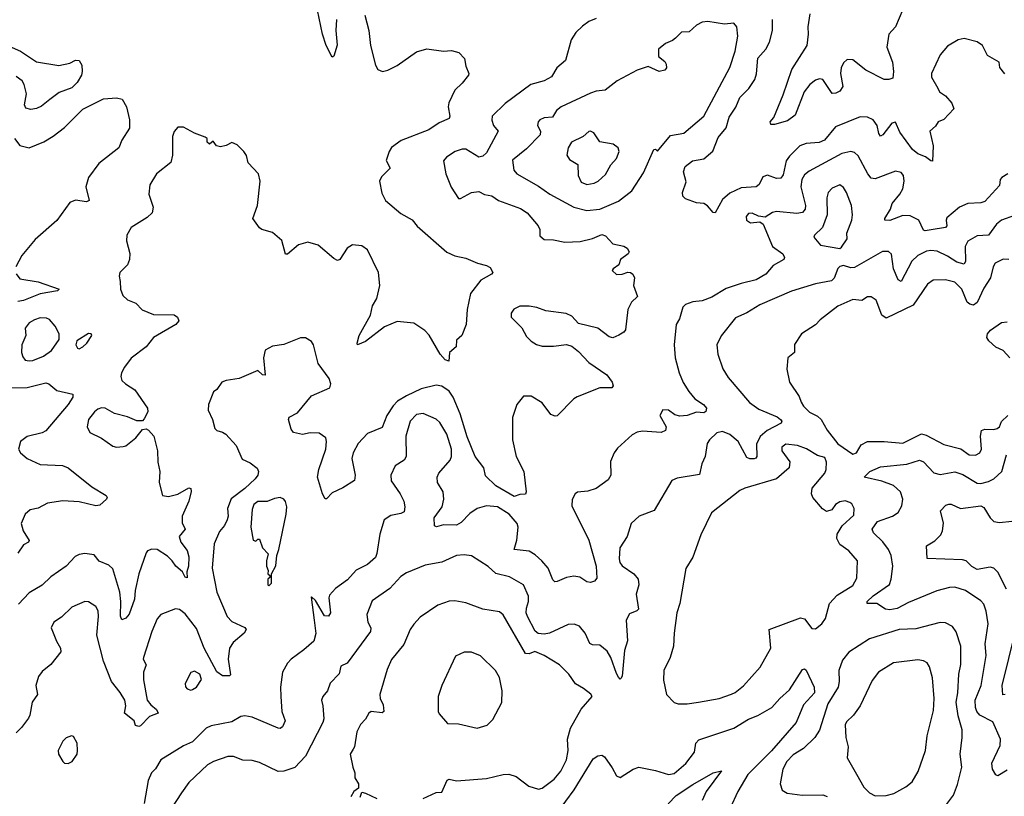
# Model space of a CAD drawing. Extents: x 1603745 to 1745082, y 385868 to 533966.
# Tile 532 of 646: x 1622355 to 1627650, y 502898 to 507073. Entities that reach past the tile are written whole.
import ezdxf

# ---------------------------------------------------------------- set-up
doc = ezdxf.new("R2010")
doc.units = 0

msp = doc.modelspace()

# ---------------------------------------------------------------- linework, layer by layer
at = {"layer": '0CON20XD'}
for points in [[(1624059.6, 507075), (1624055.5, 507015), (1624062.7, 506937.3), (1624045, 506877.5), (1624035, 506872.5), (1624003.9, 506935), (1623982.9, 506995), (1623946.9, 507166.9)], [(1627105, 507128.9), (1627065, 507036), (1627029.4, 506995), (1627017.8, 506925), (1627049.4, 506845), (1627054, 506795), (1627050, 506760), (1627028.6, 506751.4), (1627005, 506752.1), (1626905, 506802.5), (1626835, 506857.7), (1626805, 506858.8), (1626785, 506841.1), (1626772.5, 506815), (1626770, 506785), (1626782, 506715), (1626765, 506688.8), (1626745, 506678), (1626725, 506676.2), (1626675, 506751.1), (1626656, 506756), (1626635, 506749.2), (1626604.6, 506725), (1626573.9, 506685), (1626525, 506560), (1626485, 506530), (1626415, 506510), (1626395, 506510), (1626392, 506525), (1626411.5, 506548.5), (1626460.3, 506669.7), (1626506.9, 506805), (1626589.4, 506935), (1626598.2, 506995), (1626595.4, 507035), (1626606.7, 507105)], [(1624211.7, 507098.3), (1624232.9, 507015), (1624241.8, 506935), (1624268.7, 506828.7), (1624281.2, 506805), (1624305.7, 506795.7), (1624335, 506801.9), (1624385, 506828.1), (1624489.7, 506900.3), (1624545, 506917.5), (1624635, 506904.2), (1624677.7, 506907.7), (1624717, 506897), (1624746.7, 506865), (1624753.6, 506823.6), (1624770, 506785), (1624768.6, 506775), (1624735, 506731.4), (1624695.7, 506695), (1624663, 506627), (1624659.5, 506605), (1624668.6, 506555), (1624665, 506543.1), (1624611.1, 506518.9), (1624555, 506481.8), (1624406.3, 506423.7), (1624355, 506386.2), (1624342, 506365), (1624326.4, 506316.4), (1624348, 506275), (1624301.6, 506228.4), (1624290.3, 506205), (1624301.7, 506141.7), (1624322.2, 506102.2), (1624405, 506031.1), (1624465, 505997.5), (1624493.3, 505963.3), (1624652.9, 505822.9), (1624695, 505804.4), (1624755, 505792), (1624817.5, 505765), (1624865, 505752.5), (1624885, 505741.2), (1624900, 505715), (1624892.5, 505705), (1624835, 505673.8), (1624779.3, 505600.7), (1624761.4, 505515), (1624756.7, 505435), (1624732.5, 505375), (1624705, 505350), (1624702.5, 505315), (1624665.8, 505284.2), (1624663, 505237), (1624643.1, 505245), (1624615.6, 505275), (1624556.9, 505376.9), (1624533.3, 505403.3), (1624475, 505442.7), (1624385, 505451.5), (1624317.7, 505422.3), (1624215, 505343.1), (1624172.5, 505325), (1624170, 505335), (1624181.4, 505375), (1624241.9, 505485), (1624253.1, 505535), (1624275.9, 505574.1), (1624291.8, 505645), (1624285.2, 505715.2), (1624225, 505835.4), (1624195, 505858.5), (1624145, 505863.5), (1624116.9, 505845), (1624075.8, 505785), (1624065, 505779.2), (1624045, 505789.2), (1623960.9, 505860.9), (1623905, 505877.1), (1623855, 505862.5), (1623795, 505813.8), (1623785, 505812.5), (1623765, 505886.2), (1623715, 505929.2), (1623657.5, 505945), (1623643.8, 505955), (1623608, 506005), (1623634.2, 506075), (1623647.5, 506205), (1623640, 506245), (1623584.2, 506304.2), (1623573.9, 506343.9), (1623560, 506365), (1623525, 506400), (1623495, 506412.5), (1623465, 506396.7), (1623435, 506390), (1623412.5, 506395), (1623395, 506420), (1623375, 506403.8), (1623364, 506415), (1623363.3, 506435), (1623352.7, 506442.7), (1623295, 506464.2), (1623235, 506496.2), (1623205, 506496.2), (1623185, 506473.3), (1623175.8, 506445), (1623177.1, 506345), (1623167.5, 506305), (1623091.4, 506245), (1623055.6, 506185), (1623050, 506135), (1623072, 506065), (1623068, 506035), (1623040.7, 506009.3), (1622954.4, 505955.6), (1622931.2, 505915), (1622930, 505885), (1622947, 505817), (1622945.6, 505785), (1622934, 505755), (1622894, 505715), (1622889.2, 505695), (1622895.6, 505665.6), (1622896.7, 505625), (1622910.2, 505590.2), (1622935, 505568.1), (1622979.8, 505549.8), (1623013.6, 505513.6), (1623075, 505488.5), (1623185, 505487.1), (1623204.2, 505474.2), (1623210, 505455), (1623193.8, 505435), (1623074, 505365), (1623035, 505314.2), (1622955, 505253.5), (1622917.7, 505205), (1622902.7, 505175), (1622898.8, 505155), (1622905, 505133.1), (1622923.1, 505115), (1622975, 505083.8), (1623042, 504985), (1623043.8, 504965), (1623025, 504927.5), (1623015, 504917.5), (1622985, 504916.7), (1622935, 504938.6), (1622865, 504956.7), (1622815, 504984.5), (1622795, 504986.8), (1622775, 504980.5), (1622756.9, 504965), (1622725.5, 504925), (1622716.9, 504885), (1622731.2, 504855), (1622795, 504824.3), (1622855, 504781.2), (1622875, 504776.2), (1622910.7, 504779.3)], [(1625455, 507080), (1625415, 507063.6), (1625381.1, 507038.9), (1625346.1, 507003.9), (1625321.1, 506965), (1625290.8, 506855), (1625244.6, 506815.4), (1625215, 506766.2), (1625175, 506744.7), (1625104.1, 506725.9), (1624965, 506622.2), (1624896.2, 506555), (1624893.9, 506533.9), (1624903.8, 506505), (1624927.5, 506475), (1624865, 506357.7), (1624845, 506340), (1624825, 506333.6), (1624755, 506377.8), (1624735, 506377.7), (1624697.5, 506365), (1624650, 506335), (1624633.5, 506315), (1624646.9, 506245), (1624675, 506173.8), (1624715, 506112.5), (1624725, 506112.5), (1624785, 506144), (1624825, 506150), (1624855, 506133.1), (1624895, 506126.9), (1624930.6, 506100.6), (1625048, 506058), (1625085, 506034.4), (1625142.9, 505965), (1625151.9, 505945), (1625152.3, 505912.3), (1625175, 505892), (1625225, 505890.6), (1625287.3, 505877.3), (1625369.1, 505880.9), (1625435, 505896.9), (1625485, 505918.6), (1625505, 505912), (1625545, 505869.2), (1625605, 505856), (1625622.5, 505845), (1625632.5, 505825), (1625627.5, 505815), (1625586.7, 505785), (1625576.7, 505755), (1625546.7, 505735), (1625541.2, 505725), (1625565, 505704.2), (1625595, 505706), (1625625, 505716.7), (1625640, 505715), (1625652.5, 505705), (1625661.2, 505685), (1625656.7, 505645), (1625677.5, 505585), (1625646.2, 505555), (1625626, 505515), (1625613.9, 505406.1), (1625605, 505393.3), (1625577.5, 505377.5), (1625545, 505363.8), (1625525, 505368.8), (1625464.3, 505414.3), (1625360.3, 505440.3), (1625325, 505478.8), (1625294.2, 505494.2), (1625185, 505507.8), (1625137, 505527), (1625095.8, 505534.2), (1625045, 505533.3), (1625012.3, 505517.7), (1624997.5, 505495), (1624997.5, 505475), (1625055, 505416.7), (1625080.2, 505370.2), (1625105, 505344.4), (1625135, 505326.9), (1625165, 505318.5), (1625225, 505318.1), (1625295, 505327.5), (1625325, 505318), (1625359.7, 505289.7), (1625415, 505230), (1625513.3, 505165), (1625541.2, 505125), (1625546, 505105), (1625540, 505095), (1625475, 505094.3), (1625353.4, 505046.6), (1625335, 505036), (1625245, 504943.3), (1625235, 504941.2), (1625211.8, 504951.8), (1625165, 505013.8), (1625105, 505050), (1625065, 505050), (1625029.2, 505005), (1625006, 504935), (1625005.7, 504815), (1625024.2, 504725), (1625065.8, 504645), (1625079.2, 504535), (1625075, 504523.3), (1625045, 504521.2), (1625015, 504510), (1624915, 504567.1), (1624860.5, 504620.5), (1624851.5, 504665), (1624805.3, 504725.3), (1624761.7, 504831.7), (1624724.2, 504955), (1624686.1, 505045), (1624665, 505076.9), (1624625, 505103.5), (1624595, 505108.8), (1624515, 505089.3), (1624435, 505050.8), (1624387.1, 505022.9), (1624363.2, 504996.8), (1624329.5, 504945), (1624305, 504880.8), (1624225, 504848.9), (1624174.8, 504795.2), (1624148.2, 504745), (1624141.5, 504715), (1624158.6, 504625), (1624155, 504596.7), (1624092.7, 504557.3), (1624035, 504530), (1624005, 504497.5), (1623998.3, 504498.3), (1623984.3, 504524.3), (1623956.9, 504615), (1623964.3, 504655), (1624001.8, 504765), (1624005.5, 504805), (1624000.6, 504825), (1623965, 504851.4), (1623917.7, 504852.3), (1623875, 504844.2), (1623827.5, 504855), (1623815, 504872.5), (1623801.2, 504925), (1623805, 504937.5), (1623849.3, 504960.7), (1623925, 505051.2), (1624023.3, 505095), (1624027.5, 505115), (1624019.2, 505145), (1623960.8, 505225), (1623935.6, 505325.6), (1623925, 505343.3), (1623892.3, 505362.3), (1623865, 505364), (1623775, 505328), (1623715, 505318), (1623675, 505296.2), (1623665.4, 505255), (1623675, 505162.5), (1623660, 505165), (1623635, 505187.5), (1623535.8, 505144.2), (1623465, 505134.2), (1623442, 505125), (1623415, 505086), (1623397.7, 505072.3), (1623370, 505005), (1623368.8, 504975), (1623391.2, 504925), (1623404.2, 504875), (1623415, 504864.2), (1623445, 504856.9), (1623464, 504845), (1623520, 504785), (1623551.7, 504711.7), (1623595, 504692), (1623631.9, 504661.9), (1623639.4, 504645), (1623635.6, 504625), (1623622.1, 504605), (1623565, 504552.4), (1623492.4, 504497.6), (1623473.2, 504445), (1623476.1, 504405), (1623470.4, 504385), (1623455.8, 504354.2), (1623428.7, 504321.3), (1623400, 504255), (1623389.6, 504125), (1623415.9, 503995), (1623470.8, 503865), (1623495, 503838.8), (1623566.3, 503806.3), (1623572.9, 503795), (1623562.2, 503775), (1623502.9, 503725), (1623483.8, 503695), (1623476, 503635), (1623489.4, 503550.6), (1623484.1, 503545.9), (1623445, 503546.2), (1623415, 503567.6), (1623347.2, 503695), (1623305, 503800.4), (1623245, 503879.2), (1623215, 503903.1), (1623193, 503907), (1623113.3, 503875), (1623095, 503853.3), (1623065.6, 503785)], [(1625405, 506048.1), (1625475, 506054.7), (1625575, 506097.3), (1625646.9, 506153.1), (1625709.5, 506250.5), (1625765, 506376.2), (1625775, 506376.7), (1625785, 506367.5), (1625855, 506450.4), (1625926.9, 506463.1), (1626034.5, 506555), (1626175, 506816), (1626202.1, 506905), (1626216.9, 506985), (1626212.5, 507035), (1626195.6, 507055.6), (1626145, 507050), (1626055.6, 507064.4), (1626025, 507060.6), (1625995.4, 507044.6), (1625955, 507008), (1625915, 507006.2), (1625881.2, 506975), (1625865, 506961.2), (1625827.5, 506945), (1625790, 506915), (1625790, 506875), (1625825, 506848.8), (1625832.5, 506835), (1625832.9, 506815), (1625825, 506802.9), (1625795, 506795.6), (1625735, 506821.4), (1625675, 506801.5), (1625568.1, 506745), (1625504.5, 506695.5), (1625455, 506689.5), (1625425, 506679), (1625267.2, 506605), (1625241.8, 506585), (1625220.7, 506549.3), (1625175, 506545.9), (1625152.2, 506535), (1625143.5, 506525), (1625139.5, 506505), (1625155.7, 506475), (1625154.4, 506455), (1625080, 506380), (1625005, 506318), (1625012.1, 506265), (1625028.1, 506245), (1625145, 506179.3), (1625205.3, 506135.3), (1625335, 506065.4), (1625405, 506048.1)], [(1627652.4, 506782.4), (1627626.4, 506816.4), (1627623.6, 506845), (1627560.7, 506880.7), (1627533.1, 506935), (1627505, 506954.4), (1627435, 506972), (1627402.5, 506965), (1627345, 506931.2), (1627306, 506885), (1627259.2, 506785), (1627258.6, 506765), (1627292.9, 506705), (1627302, 506685), (1627335, 506663.8), (1627368, 506625), (1627379.2, 506595), (1627325, 506537.5), (1627295, 506523.8), (1627279.5, 506500.5), (1627249.2, 506475), (1627268.7, 506395), (1627265, 506313.8), (1627255, 506314.2), (1627226.7, 506336.7), (1627185, 506352.8), (1627156, 506375), (1627088.1, 506468.1), (1627065, 506521.9), (1627045, 506516.5), (1626996.9, 506455), (1626985, 506448), (1626975, 506462.5), (1626967.1, 506505), (1626945, 506534.5), (1626915, 506549.6), (1626875, 506551.8), (1626742.2, 506497.8), (1626683.8, 506426.2), (1626655, 506413.8), (1626585, 506407.9), (1626551.4, 506395), (1626495, 506340.6), (1626476.5, 506315), (1626460.5, 506239.5), (1626449.2, 506220.8), (1626425, 506218.9), (1626377.5, 506237.5), (1626351.8, 506228.2), (1626332.1, 506187.9), (1626316, 506175), (1626235, 506168.7), (1626175, 506140.3), (1626135, 506106.2), (1626095, 506035.8), (1626085, 506037.5), (1626055, 506072.9), (1626035, 506085.7), (1625995, 506088.1), (1625935, 506110), (1625922, 506125), (1625919.2, 506145), (1625938.8, 506201.2), (1625925.8, 506255), (1625933.8, 506285), (1625973.3, 506315), (1626035, 506325.5), (1626083.3, 506366.7), (1626110.7, 506439.3), (1626155, 506492.5), (1626170.1, 506549.9), (1626207.3, 506602.7), (1626228.5, 506655), (1626276.4, 506703.6), (1626308.9, 506751.1), (1626318, 506782), (1626325, 506867.5), (1626368.1, 506915), (1626387.2, 506952.8), (1626404.4, 507015), (1626404.5, 507075)], [(1622265.6, 506945), (1622359.2, 506905), (1622445, 506846.9), (1622565, 506828.1), (1622625, 506840), (1622655, 506856), (1622675, 506853.8), (1622689.1, 506829.1), (1622690.6, 506795), (1622686.5, 506775), (1622663.3, 506735), (1622635, 506707.3), (1622567.9, 506682.1), (1622516.2, 506643.8), (1622472.1, 506607.9), (1622445, 506596), (1622415, 506591.2), (1622387.5, 506597.5), (1622380, 506615), (1622391.4, 506675), (1622379.6, 506725), (1622368.8, 506745), (1622335, 506768.8)], [(1622327.5, 506435), (1622355, 506398), (1622405, 506384.2), (1622485, 506416.2), (1622535, 506447.5), (1622595, 506494.2), (1622695, 506592.2), (1622805, 506648.1), (1622875.9, 506654.1), (1622906, 506646), (1622928.8, 506605), (1622946.2, 506535), (1622945, 506490), (1622903.3, 506425), (1622888.8, 506385), (1622780.2, 506299.8), (1622725.5, 506225), (1622710.9, 506175), (1622729.1, 506100.9), (1622715, 506093.6), (1622655, 506104), (1622625, 506090.5), (1622555, 505994.2), (1622437.6, 505892.4), (1622366.9, 505805), (1622333.5, 505745)], [(1625405, 506187.8), (1625445, 506194.3), (1625466.2, 506205), (1625505, 506242), (1625535, 506293.8), (1625565, 506326.7), (1625578.6, 506365), (1625573.8, 506385), (1625547.5, 506405), (1625475, 506416), (1625442.2, 506465), (1625425, 506474.5), (1625415, 506472.2), (1625384.6, 506445.4), (1625322.2, 506415), (1625304.5, 506385), (1625297.5, 506345), (1625311.2, 506321.2), (1625356, 506295), (1625357.9, 506235), (1625375, 506199.4), (1625405, 506187.8)], [(1627257, 505943), (1627225, 505938.2), (1627215, 505942.5), (1627191.5, 505995), (1627145, 506019.6), (1627105, 506020.6), (1627035, 505993.1), (1627008, 505995), (1627008.1, 506005), (1627038.9, 506055), (1627047.5, 506085), (1627088.2, 506135), (1627104.5, 506165), (1627112.1, 506205), (1627108.5, 506235), (1627095, 506252.9), (1627065, 506260), (1626955, 506217.5), (1626935, 506220.9), (1626916, 506245), (1626865, 506341.5), (1626845, 506359.1), (1626825, 506364.6), (1626775.8, 506354.2), (1626601, 506259), (1626575, 506239.6), (1626562.3, 506215), (1626555.2, 506175), (1626580.7, 506075), (1626578.5, 506055), (1626565, 506036.7), (1626535, 506031.5), (1626425, 506042.2), (1626403.1, 506036.9), (1626365, 506012), (1626327.7, 506017.7), (1626295, 506032.5), (1626275, 506030.8), (1626262.2, 506015), (1626264.4, 505995), (1626285, 505982.2), (1626335, 505986.7), (1626353.3, 505975), (1626403.1, 505855), (1626458.9, 505815), (1626468.1, 505795), (1626465.4, 505784.6), (1626407.8, 505752.2), (1626368.6, 505705), (1626315, 505674.6), (1626235, 505655.4), (1626155, 505627.5), (1626078, 505582), (1626025, 505562.2), (1625975, 505556), (1625935, 505542.9), (1625921.1, 505528.9), (1625904.4, 505465), (1625885.6, 505435), (1625874.4, 505325.6), (1625880, 505255), (1625902.2, 505175), (1625922.6, 505122.6), (1625952.9, 505075), (1625986.1, 505036.1), (1626032, 505005), (1626048.6, 504985), (1626045, 504966.7), (1626035, 504960.8), (1625995, 504962.7), (1625945, 504945.4), (1625905, 504942.3), (1625879.2, 504949.2), (1625845, 504973.6), (1625814, 504976), (1625796.9, 504945), (1625832.5, 504885), (1625828.8, 504865), (1625805, 504854.4), (1625705, 504861.5), (1625675, 504855.6), (1625648.3, 504841.7), (1625570.3, 504769.7), (1625552, 504745), (1625532.4, 504697.6), (1625534, 504625), (1625519.7, 504600.3), (1625455, 504552.5), (1625410.3, 504539.7), (1625355.7, 504534.3), (1625342.5, 504525), (1625325.5, 504494.5), (1625325, 504460), (1625415.9, 504275.9), (1625454.5, 504135), (1625458.3, 504071.7), (1625446.7, 504055), (1625425, 504048), (1625405, 504052), (1625367.2, 504077.2), (1625335, 504082.3), (1625296, 504074), (1625245, 504052.9), (1625232.2, 504052.2), (1625221.7, 504061.7), (1625196.5, 504125), (1625163.9, 504165), (1625127.2, 504197.2), (1625095, 504215.8), (1625014.5, 504224.5), (1625028.2, 504275), (1625035.3, 504344.7), (1625031.2, 504365), (1624988.2, 504415), (1624925, 504454), (1624865, 504459.7), (1624815, 504446), (1624775, 504418.8), (1624729.4, 504370.6), (1624705, 504356.9), (1624635, 504357.5), (1624597.1, 504347.1), (1624585, 504352), (1624583.8, 504395), (1624626.9, 504455), (1624636.9, 504495), (1624633.3, 504535), (1624602.5, 504585), (1624600.9, 504615), (1624609.5, 504635), (1624670, 504705), (1624676.4, 504725), (1624676.5, 504765), (1624652.2, 504845), (1624615, 504907.5), (1624595, 504926.7), (1624524.4, 504955.6), (1624488.9, 504951.1), (1624455.6, 504915), (1624432.5, 504835), (1624433.3, 504725), (1624422.5, 504705), (1624373.5, 504675), (1624350.4, 504625), (1624352.5, 504595), (1624400.5, 504525), (1624420, 504485), (1624425.7, 504454.3), (1624422.3, 504427.7), (1624405, 504418), (1624351.2, 504408.8), (1624315.8, 504384.2), (1624292.1, 504307.9), (1624276.4, 504203.6), (1624268, 504182), (1624225, 504144.2), (1624165, 504114.5), (1624118.3, 504061.7), (1624053.1, 504015), (1624021.1, 503978.9), (1624016.9, 503965), (1624025.7, 503885), (1624015, 503866.2), (1623995, 503868.6), (1623945, 503950.8), (1623925, 503971.2), (1623921.7, 503968.3), (1623939.3, 503845), (1623946.7, 503773.3), (1623937, 503733), (1623883.8, 503685), (1623814.5, 503635.5), (1623795, 503613.8), (1623768.1, 503565), (1623757.5, 503485), (1623759.5, 503435), (1623765.6, 503355), (1623782.9, 503305), (1623768.6, 503271.4), (1623755, 503262.9), (1623745, 503264.2), (1623605, 503323.3), (1623565, 503330.8), (1623545, 503327.5), (1623495, 503299.2), (1623385, 503276.9), (1623358.1, 503265), (1623285, 503190.8), (1623235, 503169.3), (1623114.3, 503095), (1623084.5, 503045.5), (1623064.3, 503025), (1623045, 502983.3), (1623025, 502860)], [(1627668.8, 506245), (1627638, 506225), (1627628, 506215), (1627625, 506182.5), (1627545, 506095.8), (1627525, 506088.6), (1627455, 506084.5), (1627408.8, 506065), (1627342, 506008), (1627336.9, 505995), (1627341.1, 505965), (1627335, 505957.1), (1627257, 505943)], [(1626765, 505844.2), (1626775, 505850), (1626805.4, 505895), (1626804.2, 505925), (1626830, 505995), (1626834.6, 506025), (1626828.9, 506075), (1626801.9, 506145), (1626785, 506172), (1626765, 506185.6), (1626725, 506168.5), (1626702.7, 506145), (1626695.4, 506115), (1626697.1, 506025), (1626672.9, 505957.1), (1626630, 505915), (1626626.7, 505905), (1626661.3, 505861.3), (1626765, 505844.2)], [(1627705, 506020.5), (1627635, 505995.9), (1627607.7, 505975), (1627565.7, 505914.3), (1627505, 505910.9), (1627455, 505883.6), (1627439.1, 505855), (1627442.5, 505775), (1627435, 505758.9), (1627395, 505770.6), (1627345, 505802.7), (1627288.5, 505828.5), (1627255, 505833.3), (1627231.5, 505828.5)], [(1627231.5, 505828.5), (1627185, 505805.2), (1627153.4, 505775), (1627095, 505665.7), (1627079.5, 505675), (1627055.3, 505735), (1627043.8, 505813.8), (1627027.6, 505827.6), (1626995, 505827.8), (1626845, 505740.5), (1626825, 505740), (1626785, 505752), (1626765, 505746.2), (1626755, 505736.7), (1626735.2, 505684.8), (1626720.3, 505669.7), (1626635, 505653.2), (1626505, 505614.6), (1626335, 505540), (1626265, 505497.5), (1626205, 505470.8), (1626126.8, 505373.2), (1626104.4, 505325.6), (1626109.2, 505275), (1626136.5, 505196.5), (1626165, 505150), (1626280, 505015), (1626329.5, 504979.5), (1626428.1, 504938.1), (1626446.9, 504925), (1626453.3, 504915), (1626451.1, 504905), (1626374.8, 504865.2), (1626337.6, 504832.4), (1626317.7, 504792.3), (1626318.9, 504725), (1626314.4, 504715.6), (1626305, 504713.1), (1626282.4, 504712.4), (1626265, 504720), (1626219.1, 504805), (1626175, 504844.2), (1626135, 504859.5), (1626105, 504852.9), (1626065.4, 504815), (1626052.9, 504795), (1626040.9, 504725), (1626024.2, 504685.8), (1626011.7, 504628.3), (1625891.1, 504608.9), (1625863.1, 504596.9), (1625767.5, 504435), (1625686.3, 504403.7), (1625644.3, 504365.7), (1625622.2, 504295), (1625583.1, 504235), (1625579.1, 504175), (1625582.7, 504155), (1625595, 504136.9), (1625657.1, 504095), (1625680.4, 504065), (1625684.5, 504035), (1625669.6, 503985), (1625682.2, 503905), (1625674.2, 503895), (1625635, 503879.1), (1625617.5, 503845), (1625624.6, 503735), (1625608, 503682), (1625595.4, 503544.6), (1625588.6, 503531.4), (1625585, 503528.8), (1625575, 503538.8), (1625565, 503558.8), (1625534.2, 503645), (1625515, 503678.9), (1625475, 503710.4), (1625435, 503713.3), (1625420.6, 503720.6), (1625395.5, 503775), (1625365, 503812.5), (1625336.5, 503823.5), (1625305, 503822.5), (1625205, 503776), (1625175, 503770.3), (1625143.9, 503773.9), (1625126.6, 503786.6), (1625085.9, 503865), (1625079.4, 503885), (1625080.4, 503910.4), (1625091.1, 503945), (1625092.1, 503975), (1625065, 504035.8), (1624988.7, 504078.7), (1624915, 504095.4), (1624875, 504133.8), (1624785, 504191.4), (1624745, 504196.9), (1624705, 504192.5), (1624625, 504156.5), (1624535, 504140.5), (1624435, 504099.5), (1624405, 504079.4), (1624345, 504015.5), (1624251.3, 503948.7), (1624222.2, 503875), (1624226.7, 503835), (1624243.5, 503805), (1624242.2, 503785), (1624116.2, 503613.8), (1624082.8, 503597.2), (1624072.4, 503557.6), (1624025, 503506), (1624010, 503465), (1623985.8, 503434.2), (1623978, 503415), (1623985.8, 503385), (1623990, 503315), (1623985.5, 503295), (1623891.5, 503115), (1623835, 503054), (1623775, 503034.2), (1623745, 503032), (1623645, 503080), (1623605, 503090.6), (1623555, 503093.3), (1623505, 503112.7), (1623475, 503112.5), (1623397.5, 503085), (1623365, 503067.3), (1623265, 502972.2), (1623225, 502917.5), (1623170.9, 502835)], [(1627675, 505784.4), (1627645, 505786.5), (1627602, 505765), (1627590, 505745), (1627575.6, 505685), (1627540.6, 505629.4), (1627505, 505554), (1627485, 505538.9), (1627465, 505543.5), (1627450, 505555), (1627421.8, 505625), (1627385, 505663.1), (1627335, 505674.5), (1627267.6, 505672.4), (1627237.6, 505652.4), (1627160.6, 505539.4), (1627015, 505469.5), (1626992, 505485), (1626960.6, 505565), (1626935, 505584.3), (1626915, 505582.9), (1626885, 505564.4), (1626835, 505569.4), (1626755, 505534.2), (1626659.7, 505460.3), (1626635, 505433.8), (1626560, 505385), (1626522.3, 505327.7), (1626521.2, 505285), (1626486.2, 505255), (1626480, 505195), (1626494.3, 505125), (1626547.3, 505047.3), (1626558.1, 505018.1), (1626569.6, 504995), (1626602.9, 504962.9), (1626645, 504941.3), (1626665, 504923.8), (1626697, 504867), (1626755, 504793.3), (1626835, 504736.9), (1626855, 504744.3), (1626881.4, 504788.6), (1626914.8, 504805.2), (1627005, 504805.3), (1627105, 504796.8), (1627205, 504846.8), (1627230.2, 504840.2), (1627325, 504788.9), (1627416.1, 504766.1), (1627461.2, 504735), (1627495, 504732.5)], [(1622335, 505706.7), (1622355, 505680.6), (1622455, 505663.4), (1622567.5, 505625), (1622557.5, 505615), (1622465, 505599.7), (1622375.5, 505564.5), (1622345, 505558.6)], [(1622405, 505238.8), (1622425, 505242.2), (1622482.9, 505265), (1622525.7, 505294.3), (1622567.5, 505355), (1622568, 505385), (1622545.5, 505425.5), (1622515, 505461.2), (1622498.3, 505468.3), (1622465, 505470), (1622435, 505460.5), (1622405, 505444.3), (1622384.3, 505415), (1622387.1, 505375), (1622366.9, 505325), (1622364.4, 505285), (1622371.1, 505261.1), (1622383.9, 505243.9), (1622405, 505238.8)], [(1627680.6, 505255), (1627645, 505294.3), (1627605, 505312.9), (1627566.6, 505346.6), (1627556.7, 505365), (1627559.7, 505385), (1627575.6, 505404.4), (1627635, 505446.5), (1627665, 505450)], [(1622675, 505304), (1622695, 505314), (1622716.2, 505335), (1622742.5, 505375), (1622740, 505385), (1622725, 505386.2), (1622662.7, 505347.3), (1622656.2, 505325), (1622665, 505307.5), (1622675, 505304)], [(1622286.7, 505095), (1622395, 505096.4), (1622495, 505121.1), (1622512, 505115), (1622555, 505080.9), (1622640.5, 505060.5), (1622640, 505045), (1622615.3, 505004.7), (1622496, 504864), (1622475, 504853.1), (1622395, 504833.6), (1622358.9, 504805), (1622348.1, 504765), (1622360, 504745), (1622395, 504714.5), (1622465, 504681.8), (1622585, 504676.9), (1622615.8, 504665), (1622742.8, 504562.8), (1622820, 504515), (1622826, 504505), (1622822, 504495), (1622786.7, 504463.3), (1622765, 504460), (1622675, 504481.6), (1622586.3, 504486.3), (1622505, 504473.5), (1622455, 504448.1), (1622411.7, 504438.3), (1622384.3, 504415.7), (1622363.1, 504365), (1622372.9, 504325), (1622406.4, 504273.6), (1622402, 504265), (1622375, 504250), (1622345, 504206)], [(1627495, 504732.5), (1627518, 504745), (1627528.1, 504765), (1627521.9, 504835), (1627527.5, 504865), (1627545, 504872.5), (1627595, 504869.5), (1627611.2, 504875), (1627623.8, 504885), (1627635.8, 504914.2), (1627669.2, 504945)], [(1622910.7, 504779.3), (1622925, 504783.3), (1622980, 504825), (1623015, 504870), (1623035, 504873.3), (1623047.3, 504867.3), (1623076.2, 504835), (1623095.5, 504755.5), (1623098.1, 504695), (1623107.8, 504645), (1623104.5, 504585), (1623123.8, 504515), (1623155, 504510.8), (1623205, 504522.9), (1623265, 504557.5), (1623275, 504552.5), (1623277.8, 504537.8), (1623265.3, 504485), (1623229.1, 504405), (1623229.1, 504369.1), (1623244.2, 504335), (1623212.9, 504295), (1623221.8, 504265), (1623255, 504220), (1623265.3, 504185.3), (1623263.1, 504135), (1623252.9, 504105), (1623255, 504072.5), (1623245, 504076.2), (1623230, 504105), (1623193.9, 504135), (1623175.2, 504165.2), (1623149, 504189), (1623095, 504224.6), (1623065, 504226.5), (1623042.8, 504217.2), (1623035, 504206.7), (1622995.8, 504094.2), (1622975.9, 504005), (1622972, 503958), (1622942.8, 503877.2), (1622925, 503855.7), (1622905, 503846.7), (1622896.7, 503866.7), (1622899.5, 503945), (1622892.6, 503995), (1622855, 504121.8), (1622835, 504141.2), (1622783.1, 504163.1), (1622755, 504196), (1622705, 504204), (1622675, 504198.6), (1622652.6, 504187.4), (1622604.2, 504135), (1622521.9, 504078.1), (1622475, 504033.5), (1622405, 503992.2), (1622348.8, 503931.2)], [(1625945, 503396), (1626005, 503404.2), (1626116.1, 503423.9), (1626182.8, 503447.2), (1626203.3, 503456.7), (1626247.2, 503492.8), (1626337.6, 503592.4), (1626394.2, 503695), (1626386.2, 503795), (1626555, 503858.5), (1626575, 503852.9), (1626615, 503801.2), (1626635, 503799.2), (1626668.2, 503825), (1626688.2, 503855), (1626710, 503935), (1626750.7, 503979.3), (1626835, 504032.5), (1626858, 504072), (1626861.2, 504165), (1626815, 504218), (1626765, 504251.8), (1626749.4, 504285), (1626751.9, 504308.1), (1626778.1, 504351.9), (1626840.5, 504410.5), (1626842.5, 504445), (1626830.5, 504470.5), (1626818.8, 504478.8), (1626795, 504486), (1626765, 504482.2), (1626742.9, 504467.1), (1626722.1, 504437.9), (1626695, 504429.1), (1626673, 504443), (1626620.9, 504505), (1626613.8, 504525), (1626616.4, 504555), (1626684.3, 504635), (1626692.5, 504655), (1626693.8, 504695), (1626685, 504720), (1626645, 504731.4), (1626585.9, 504765.9), (1626538.8, 504785), (1626475, 504790.9), (1626454.5, 504775), (1626453.6, 504755), (1626496.1, 504696.1), (1626493.1, 504665), (1626425, 504604.6), (1626255, 504555.7), (1626227.9, 504542.1), (1626075, 504422), (1626018, 504305), (1625975.7, 504184.3), (1625937.7, 504122.3), (1625905.9, 503934.1), (1625890, 503885), (1625874.3, 503775.7), (1625870.8, 503705), (1625854, 503645), (1625820, 503575), (1625816.7, 503523.3), (1625833.3, 503445), (1625875, 503402.5), (1625896.4, 503396.4), (1625945, 503396)], [(1627665, 503038.1), (1627615, 503008), (1627604.2, 503014.2), (1627586.7, 503045), (1627583.1, 503076.9), (1627628.3, 503171.7), (1627629.6, 503205), (1627588.3, 503298.3), (1627519.3, 503335), (1627503, 503355), (1627496.2, 503375), (1627494.3, 503415), (1627526.8, 503495), (1627553.6, 503655), (1627548, 503718), (1627563.1, 503825), (1627553, 503893), (1627540.5, 503930.5), (1627525, 503949.4), (1627441.4, 504005), (1627385, 504022.7), (1627355, 504020.9), (1627286.9, 504003.1), (1627135, 503940.9), (1627075, 503907.5), (1627035, 503900.6), (1627012, 503905), (1626965, 503934.7), (1626913.3, 503935), (1626913.1, 503945), (1626945, 503976.2), (1627032.2, 504037.8), (1627042.5, 504065), (1627050, 504135), (1627042.6, 504192.6), (1627028.2, 504225), (1626996.7, 504266.7), (1626946.7, 504315), (1626940.6, 504335), (1626968.9, 504375), (1627049.2, 504405), (1627079.4, 504425), (1627100, 504460), (1627104.7, 504495), (1627091.8, 504535), (1627055, 504569.8), (1626992.4, 504592.4), (1626896.2, 504615), (1626926.9, 504645), (1626985, 504670.5), (1627125.8, 504684.2), (1627195, 504706.1), (1627215, 504696.4), (1627272.3, 504637.7), (1627305, 504628.2), (1627385, 504642.5), (1627428.2, 504628.2), (1627505, 504582.5), (1627525, 504580), (1627565, 504591), (1627595, 504605.8), (1627637.4, 504645), (1627661.8, 504735)], [(1623695, 504030), (1623710, 504045), (1623710, 504095), (1623733, 504137), (1623737, 504193), (1623748.8, 504225), (1623788.9, 504415), (1623791.1, 504455), (1623785, 504483.3), (1623775, 504496.2), (1623755, 504504), (1623725, 504500), (1623685.9, 504484.1), (1623635, 504482.5), (1623615, 504466.7), (1623605, 504440), (1623598.8, 504345), (1623610, 504275), (1623625, 504270), (1623635, 504280), (1623645, 504280), (1623660, 504235), (1623691.7, 504201.7), (1623682.5, 504165), (1623682.5, 504135), (1623691.7, 504111.7), (1623690, 504095), (1623700, 504085), (1623700, 504075), (1623690, 504065), (1623690, 504035), (1623695, 504030)], [(1627661.7, 504011.7), (1627615, 504104.3), (1627594, 504125), (1627575, 504130.5), (1627505, 504117.9), (1627475, 504133.6), (1627445.6, 504165), (1627425, 504170.5), (1627236.2, 504176.2), (1627232, 504245), (1627277.6, 504272.4), (1627309.2, 504305), (1627318.6, 504325), (1627322.7, 504367.3), (1627307.5, 504432.5), (1627336.1, 504463.9), (1627351.2, 504468.8), (1627365, 504468.6), (1627415, 504446.2), (1627525, 504459.6), (1627540.9, 504450.9), (1627573.8, 504395), (1627595, 504376.4), (1627625, 504370.9), (1627691.7, 504378.3)], [(1623065.6, 503785), (1623020, 503645), (1623019.4, 503635), (1623035.5, 503605), (1623021.2, 503565), (1623021.1, 503525), (1623041.1, 503415), (1623060.1, 503390.1), (1623090.8, 503365), (1623098.8, 503345), (1623052.2, 503327.8), (1623005, 503276.7), (1622995, 503273.8), (1622978.3, 503278.3), (1622970, 503305), (1622919.2, 503345), (1622925.5, 503385), (1622919.6, 503415), (1622895.7, 503455.7), (1622848.8, 503515), (1622804.7, 503625), (1622770, 503765), (1622779.4, 503865), (1622777.1, 503895), (1622765, 503918), (1622725, 503944.3), (1622704.5, 503945.5), (1622635, 503916), (1622579.4, 503860.6), (1622539.2, 503835), (1622524.2, 503805), (1622552.1, 503732.1), (1622574, 503695), (1622575.8, 503675), (1622522.8, 503607.2), (1622475, 503569.2), (1622456.6, 503543.4), (1622442.2, 503495), (1622450, 503445), (1622422.5, 503405), (1622410, 503335), (1622401.7, 503318.3), (1622365, 503268.6), (1622335, 503239.4)], [(1624525, 502887.1), (1624595, 502918.6), (1624625, 502920), (1624654.4, 502985.6), (1624665, 502990), (1624705, 502981.2), (1624865, 502993.3), (1624955, 503015.8), (1624985, 503017.5), (1625025, 503005.7), (1625093.6, 502953.6), (1625145, 502937.5), (1625165, 502941.5), (1625229.9, 502990.1), (1625265, 503032.9), (1625296.4, 503095), (1625304, 503144), (1625301.1, 503205), (1625316.7, 503265), (1625374, 503366), (1625433.3, 503435), (1625427, 503447), (1625387.9, 503477.9), (1625345, 503503.1), (1625308.5, 503555), (1625257.5, 503605), (1625175, 503655.5), (1625125, 503676.4), (1625095, 503664.7), (1625075, 503666.2), (1624955, 503874.3), (1624935, 503890.6), (1624845, 503904.4), (1624755, 503938.1), (1624695, 503949.4), (1624665, 503947.1), (1624604.4, 503925.6), (1624508.9, 503861.1), (1624475, 503824), (1624454.6, 503795.4), (1624421.1, 503715), (1624355, 503634), (1624330.7, 503579.3), (1624291.1, 503445), (1624293.6, 503425), (1624310.4, 503390.4), (1624312.5, 503355), (1624305, 503347.5), (1624245.7, 503354.3), (1624232, 503345), (1624215, 503314), (1624187.5, 503285), (1624168.8, 503245), (1624155.7, 503165), (1624148.5, 503151.5), (1624132.5, 503125), (1624145.9, 503055.9), (1624158, 503025), (1624157.7, 502997.7), (1624176.2, 502965), (1624177.5, 502942.5), (1624151.2, 502925), (1624136.7, 502895)], [(1627340, 502855), (1627376.5, 502905), (1627398.1, 502961.9), (1627421.2, 503055), (1627413.3, 503125), (1627424.2, 503214.2), (1627423.1, 503255), (1627401.5, 503331.5), (1627392.2, 503405), (1627400.7, 503455), (1627405.3, 503555), (1627416.6, 503606.6), (1627416.1, 503705), (1627392, 503782), (1627372.2, 503812.2), (1627335, 503830.6), (1627305, 503832.2), (1627175, 503798.2), (1627085, 503796), (1626925, 503745.5), (1626815, 503673.3), (1626780.4, 503629.6), (1626760.4, 503575), (1626762.7, 503515), (1626757.6, 503485), (1626701.8, 503395), (1626656.7, 503253.3), (1626631.2, 503215), (1626571.1, 503155), (1626515, 503121.2), (1626480.8, 503085), (1626460, 503045), (1626445.7, 502965), (1626455, 502931.2), (1626483.3, 502915), (1626564, 502904), (1626675, 502905.5), (1626696.9, 502896.9)], [(1627655, 503445.7), (1627643.1, 503443.1), (1627638.6, 503495), (1627711.2, 503785)], [(1624815, 503264.3), (1624869.1, 503280.9), (1624899.5, 503310.5), (1624947.3, 503402.7), (1624950, 503465), (1624935, 503536.7), (1624914.3, 503575), (1624832.8, 503652.8), (1624785, 503673.6), (1624745, 503673.5), (1624698.3, 503651.7), (1624624.4, 503495), (1624606, 503435), (1624606.2, 503355), (1624611.2, 503341.2), (1624655, 503290), (1624715, 503287.5), (1624815, 503264.3)], [(1626955, 502901.1), (1627015, 502902.5), (1627056.9, 502913.1), (1627121.5, 502948.5), (1627154, 502976), (1627187.7, 503032.3), (1627226.7, 503145), (1627236, 503224), (1627269.9, 503360.1), (1627273.5, 503425), (1627263.8, 503535), (1627248.6, 503595), (1627235.5, 503615.5), (1627215, 503627.1), (1627185, 503632.5), (1627055, 503615.6), (1626974.5, 503565.5), (1626939.1, 503520.9), (1626874.4, 503385), (1626840, 503335), (1626801.8, 503298.2), (1626795, 503282.5), (1626797.3, 503215), (1626811.5, 503165), (1626805.7, 503105), (1626855, 503017.1), (1626895, 502947.5), (1626925, 502917.1), (1626955, 502901.1)], [(1623275, 503469.2), (1623285, 503472.5), (1623306, 503485), (1623332.9, 503527.1), (1623324.2, 503555), (1623295, 503571.9), (1623275, 503563.8), (1623244.4, 503505), (1623247, 503487), (1623255.7, 503475.7), (1623275, 503469.2)], [(1625247.9, 502812.1), (1625336.8, 502933.2), (1625440, 503100), (1625465, 503115.6), (1625485, 503119.4), (1625500.5, 503110.5), (1625542.2, 503052.2), (1625565, 503008.9), (1625585, 502998.8), (1625655, 503044.3), (1625685, 503054.4), (1625775, 503037.1), (1625845, 503015.5), (1625875, 503021.2), (1625938.2, 503075), (1625983.3, 503135), (1625991.3, 503185), (1626007.4, 503202.6), (1626195.8, 503264.2), (1626275, 503312.9), (1626325, 503332.9), (1626399.4, 503375), (1626443.1, 503425), (1626495, 503470.6), (1626565, 503580), (1626575, 503583.8), (1626585, 503576.7), (1626628.5, 503485), (1626629.5, 503455), (1626569.6, 503390.4), (1626531.2, 503295), (1626397.8, 503142.2), (1626270.9, 503015), (1626216.4, 502925), (1626175.7, 502835)], [(1622615, 503074), (1622636.7, 503085), (1622663.3, 503125), (1622666.2, 503145), (1622663.3, 503185), (1622645, 503220), (1622633, 503223), (1622605, 503213.3), (1622586.7, 503195), (1622562, 503145), (1622563.8, 503125), (1622586.7, 503085), (1622595, 503076.7), (1622615, 503074)], [(1625842.7, 502857.3), (1625885, 502902.7), (1625975, 502962.7), (1626085, 503024), (1626130, 503035), (1626046.2, 502923.8), (1626026.1, 502875)], [(1624186.1, 502893.9), (1624195, 502920), (1624215, 502916.2), (1624275, 502886.7)]]:
    msp.add_lwpolyline(points, dxfattribs=at)

doc.saveas('drawing.dxf')
